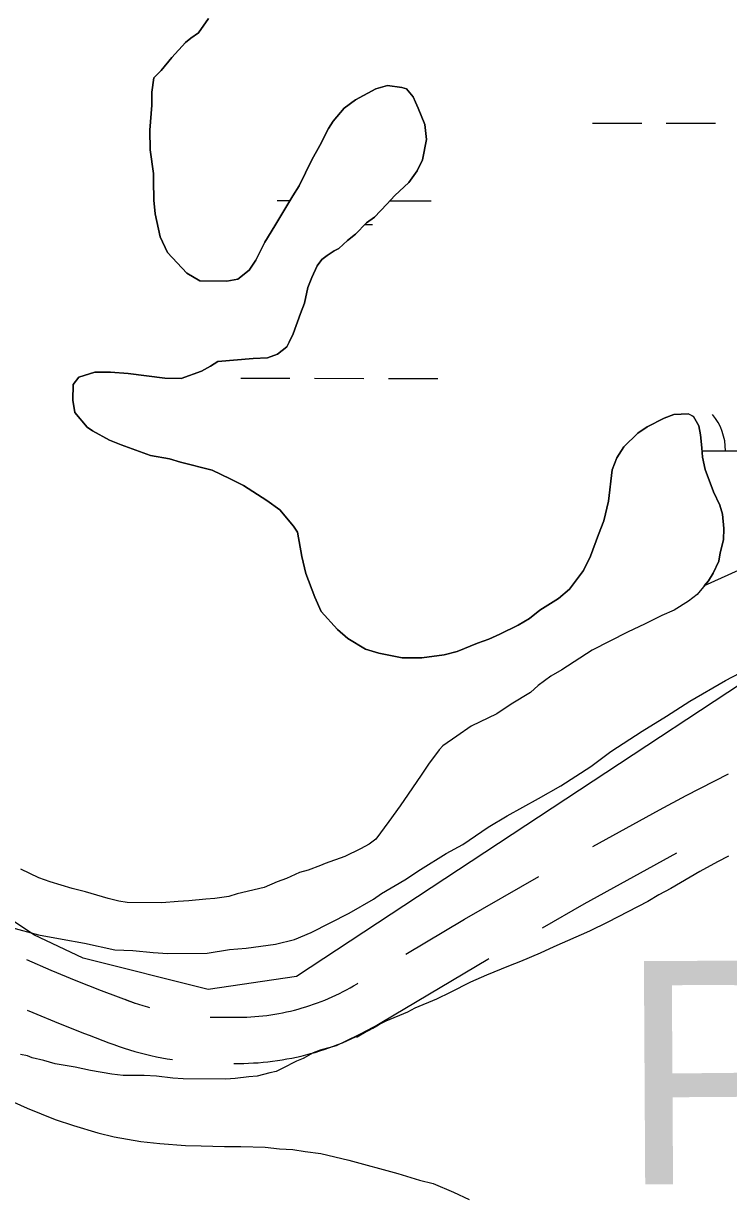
# Model space of a CAD drawing. Extents: x 3180038 to 3217926, y 922069 to 947485.
# Drawn here: x 3197668 to 3198125, y 928288 to 929052 of the extents above; entities that cross this region are included whole.
import ezdxf

# ---------------------------------------------------------------- set-up
doc = ezdxf.new("R2010")
doc.units = 0
for name, color, linetype in [('V-ROAD-CNTR', 7, 'Continuous'), ('V-SITE-VEGE', 7, 'Continuous'), ('V-TOPO-GNAM-IDEN', 7, 'Continuous'), ('V-TOPO-SHOR', 7, 'Continuous'), ('V-WETL-SWMP', 7, 'Continuous')]:
    doc.layers.add(name, color=color, linetype=linetype)

msp = doc.modelspace()

# ---------------------------------------------------------------- linework, layer by layer
at = {"layer": 'V-ROAD-CNTR'}
for points in [[(3198037.1, 928517.52), (3198080.4, 928541.34), (3198097.76, 928550.64), (3198125.21, 928564.8)], [(3198004.4, 928464.68), (3198031.49, 928480.2), (3198091.75, 928513.34)], [(3197915.8, 928447.64), (3197953.77, 928470.26), (3198002.2, 928497.99)], [(3197669.38, 928444.22), (3197685.26, 928437.29), (3197701.57, 928430.51), (3197718.02, 928424), (3197740.07, 928415.67), (3197740.07, 928415.55), (3197733.51, 928418.11), (3197736.38, 928417.04), (3197739.27, 928416.03), (3197742.17, 928415.07), (3197745.1, 928414.15), (3197748.04, 928413.29), (3197749.26, 928412.96)], [(3197884.17, 928393.41), (3197884.17, 928393.87), (3197968.91, 928444.36), (3197969.69, 928444.8)], [(3197788.69, 928406.77), (3197790.32, 928406.71), (3197793.39, 928406.63), (3197796.46, 928406.62), (3197799.55, 928406.65), (3197801.6, 928406.7), (3197804.68, 928406.64), (3197807.28, 928406.63), (3197809.88, 928406.67), (3197812.49, 928406.75), (3197815.1, 928406.88), (3197817.69, 928407.05), (3197820.29, 928407.27), (3197822.89, 928407.53), (3197825.47, 928407.84), (3197828.05, 928408.2), (3197830.63, 928408.6), (3197833.2, 928409.04), (3197835.76, 928409.53), (3197838.31, 928410.06), (3197840.86, 928410.64), (3197843.38, 928411.26), (3197845.9, 928411.93), (3197848.41, 928412.64), (3197850.91, 928413.39), (3197853.39, 928414.19), (3197855.85, 928415.03), (3197858.31, 928415.91), (3197860.74, 928416.84), (3197863.16, 928417.81), (3197865.56, 928418.82), (3197867.95, 928419.87), (3197870.32, 928420.97), (3197872.67, 928422.1), (3197874.99, 928423.27), (3197877.29, 928424.49), (3197879.57, 928425.74), (3197881.84, 928427.04), (3197884.08, 928428.38), (3197884.59, 928428.7)], [(3197670, 928411.22), (3197673.49, 928409.69), (3197690.3, 928402.71), (3197707.2, 928396.02), (3197710.07, 928394.94), (3197710.07, 928395.06), (3197722.82, 928390.07), (3197726.19, 928388.83), (3197729.58, 928387.64), (3197732.98, 928386.51), (3197736.41, 928385.44), (3197739.85, 928384.43), (3197743.31, 928383.48), (3197746.78, 928382.59), (3197750.28, 928381.76), (3197753.78, 928380.99), (3197757.3, 928380.29), (3197760.83, 928379.64), (3197764.24, 928379.08)], [(3197804.11, 928376.64), (3197804.31, 928376.64), (3197807.44, 928376.63), (3197810.58, 928376.67), (3197813.7, 928376.77), (3197816.82, 928376.93), (3197819.95, 928377.13), (3197823.07, 928377.4), (3197826.18, 928377.71), (3197829.29, 928378.08), (3197832.4, 928378.51), (3197835.48, 928378.99), (3197838.57, 928379.52), (3197841.65, 928380.11), (3197844.71, 928380.75), (3197847.76, 928381.44), (3197850.8, 928382.19), (3197853.83, 928382.99), (3197856.84, 928383.84), (3197859.83, 928384.75), (3197862.81, 928385.71), (3197865.78, 928386.72), (3197868.72, 928387.78), (3197871.64, 928388.89), (3197874.56, 928390.05), (3197877.44, 928391.27), (3197880.3, 928392.53), (3197883.14, 928393.84), (3197885.96, 928395.2), (3197888.75, 928396.62), (3197891.52, 928398.08), (3197894.27, 928399.59), (3197896.98, 928401.14), (3197899.36, 928402.56)]]:
    msp.add_lwpolyline(points, dxfattribs=at)
at = {"layer": 'V-SITE-VEGE'}
for p, q in [((3197787.67, 929055.2), (3197781.25, 929045.88)), ((3197776.12, 929042.51), (3197772.71, 929039.55)), ((3197781.25, 929045.88), (3197776.12, 929042.51)), ((3197772.71, 929039.55), (3197763.73, 929029.82)), ((3197763.73, 929029.82), (3197756.88, 929021.35)), ((3197756.88, 929021.35), (3197752.18, 929016.7)), ((3197752.18, 929016.7), (3197750.85, 929007.36)), ((3197896.26, 929009.56), (3197903.92, 929011.64)), ((3197903.92, 929011.64), (3197913.27, 929010.31)), ((3197750.85, 929007.36), (3197750.81, 928998.85)), ((3197883.04, 929002.4), (3197896.26, 929009.56)), ((3197913.27, 929010.31), (3197916.24, 929009.45)), ((3197916.24, 929009.45), (3197920.46, 929004.32)), ((3197920.46, 929004.32), (3197922.15, 929000.91)), ((3197750.81, 928998.85), (3197749.45, 928982.71)), ((3197868.51, 928988.45), (3197875.79, 928996.91)), ((3197875.79, 928996.91), (3197883.04, 929002.4)), ((3197922.15, 929000.91), (3197923.83, 928997.08)), ((3197923.83, 928997.08), (3197928.02, 928986.43)), ((3197865.51, 928983.79), (3197868.51, 928988.45)), ((3197749.45, 928982.71), (3197749.8, 928969.95)), ((3197859.93, 928972.76), (3197865.51, 928983.79)), ((3197928.02, 928986.43), (3197929.24, 928976.64)), ((3197854.78, 928963.44), (3197859.93, 928972.76)), ((3197929.24, 928976.64), (3197926.62, 928963.48)), ((3197749.8, 928969.95), (3197751.85, 928954.64)), ((3197846.61, 928946.48), (3197854.78, 928963.44)), ((3197926.62, 928963.48), (3197923.18, 928956.27)), ((3197751.85, 928954.64), (3197751.82, 928949.96)), ((3197751.82, 928949.96), (3197752.18, 928937.2)), ((3197923.18, 928956.27), (3197917.62, 928948.65)), ((3197842.32, 928940.12), (3197846.61, 928946.48)), ((3197917.62, 928948.65), (3197908.64, 928940.19)), ((3197752.18, 928937.2), (3197752.98, 928928.27)), ((3197830.74, 928920.63), (3197842.32, 928940.12)), ((3197903.51, 928934.69), (3197895.39, 928926.24)), ((3197908.64, 928940.19), (3197903.51, 928934.69)), ((3197752.98, 928928.27), (3197756.3, 928913.37)), ((3197824.31, 928910.03), (3197830.74, 928920.63)), ((3197890.27, 928922.44), (3197883, 928915.25)), ((3197895.39, 928926.24), (3197890.27, 928922.44)), ((3197756.3, 928913.37), (3197760.93, 928903.15)), ((3197883, 928915.25), (3197877.88, 928911.03)), ((3197818.29, 928898.16), (3197824.31, 928910.03)), ((3197869.34, 928904.27), (3197864.65, 928901.32)), ((3197872.33, 928905.95), (3197869.34, 928904.27)), ((3197877.88, 928911.03), (3197872.33, 928905.95)), ((3197760.93, 928903.15), (3197773.61, 928889.9)), ((3197814.01, 928891.81), (3197818.29, 928898.16)), ((3197861.24, 928898.78), (3197858.23, 928894.55)), ((3197864.65, 928901.32), (3197861.24, 928898.78)), ((3197773.61, 928889.9), (3197782.08, 928884.75)), ((3197806.75, 928885.9), (3197814.01, 928891.81)), ((3197858.23, 928894.55), (3197854.79, 928886.92)), ((3197782.08, 928884.75), (3197799.51, 928884.66)), ((3197799.51, 928884.66), (3197806.75, 928885.9)), ((3197854.79, 928886.92), (3197852.21, 928880.55)), ((3197852.21, 928880.55), (3197850.03, 928870.36)), ((3197850.03, 928870.36), (3197847.44, 928863.57)), ((3197847.44, 928863.57), (3197842.69, 928850.42)), ((3197842.69, 928850.42), (3197840.11, 928844.91)), ((3197840.11, 928844.91), (3197838.4, 928841.94)), ((3197832.42, 928837.29), (3197826.03, 928834.78)), ((3197838.4, 928841.94), (3197832.42, 928837.29)), ((3197789.02, 928829.45), (3197783.04, 928826.08)), ((3197793.71, 928832.4), (3197789.02, 928829.45)), ((3197816.68, 928834.4), (3197793.71, 928832.4)), ((3197826.03, 928834.78), (3197816.68, 928834.4)), ((3197703.53, 928822.25), (3197699.68, 928817.6)), ((3197713.75, 928825.6), (3197703.53, 928822.25)), ((3197723.95, 928825.55), (3197713.75, 928825.6)), ((3197735.43, 928824.63), (3197723.95, 928825.55)), ((3197759.21, 928821.53), (3197735.43, 928824.63)), ((3197769.84, 928821.47), (3197759.21, 928821.53)), ((3197783.04, 928826.08), (3197769.84, 928821.47)), ((3197699.68, 928817.6), (3197699.62, 928807.39)), ((3197699.62, 928807.39), (3197700.85, 928799.31)), ((3197700.85, 928799.31), (3197708.88, 928789.91)), ((3198083.45, 928795.57), (3198089.84, 928798.08)), ((3198089.84, 928798.08), (3198099.2, 928798.46)), ((3198099.2, 928798.46), (3198102.59, 928796.74)), ((3198102.59, 928796.74), (3198105.96, 928790.77)), ((3197708.88, 928789.91), (3197712.27, 928787.35)), ((3198066.39, 928785.88), (3198072.37, 928790.1)), ((3198072.37, 928790.1), (3198083.45, 928795.57)), ((3198105.96, 928790.77), (3198107.2, 928784.81)), ((3197712.27, 928787.35), (3197723.29, 928781.34)), ((3198057.42, 928777), (3198066.39, 928785.88)), ((3198107.2, 928784.81), (3198108, 928776.31)), ((3197723.29, 928781.34), (3197730.93, 928778.32)), ((3197730.93, 928778.32), (3197750.02, 928771.41)), ((3198052.7, 928769.8), (3198057.42, 928777)), ((3198108, 928776.31), (3198108.4, 928770.35)), ((3197750.02, 928771.41), (3197762.34, 928769.22)), ((3197762.34, 928769.22), (3197769.55, 928767.06)), ((3197769.55, 928767.06), (3197789.93, 928761.85)), ((3198049.68, 928762.16), (3198052.7, 928769.8)), ((3198108.4, 928770.35), (3198110.05, 928762.26)), ((3197789.93, 928761.85), (3197801.81, 928756.26)), ((3198047.45, 928741.77), (3198049.68, 928762.16)), ((3198110.05, 928762.26), (3198115.5, 928747.78)), ((3197801.81, 928756.26), (3197810.28, 928751.96)), ((3197810.28, 928751.96), (3197825.54, 928742.1)), ((3198115.5, 928747.78), (3198119.71, 928739.26)), ((3197825.54, 928742.1), (3197834.01, 928736.11)), ((3197834.01, 928736.11), (3197842.88, 928725.43)), ((3198044.41, 928729.03), (3198047.45, 928741.77)), ((3198119.71, 928739.26), (3198121.38, 928733.3)), ((3198040.96, 928720.12), (3198044.41, 928729.03)), ((3198121.38, 928733.3), (3198122.18, 928723.94)), ((3197842.88, 928725.43), (3197845.41, 928721.59)), ((3197845.41, 928721.59), (3197848.3, 928705.85)), ((3198122.18, 928723.94), (3198122.14, 928716.71)), ((3198035.78, 928706.12), (3198040.96, 928720.12)), ((3198122.14, 928716.71), (3198119.97, 928708.22)), ((3197848.3, 928705.85), (3197850.79, 928694.78)), ((3198031.06, 928696.79), (3198035.78, 928706.12)), ((3198119.97, 928708.22), (3198119.09, 928702.7)), ((3198119.09, 928702.7), (3198115.22, 928695.07)), ((3197850.79, 928694.78), (3197856.66, 928679.44)), ((3198022.06, 928684.51), (3198031.06, 928696.79)), ((3198112.22, 928689.98), (3198104.94, 928681.09)), ((3198115.22, 928695.07), (3198112.22, 928689.98)), ((3198014.81, 928678.6), (3198022.06, 928684.51)), ((3197856.66, 928679.44), (3197860.86, 928670.07)), ((3198002.86, 928671.01), (3198014.81, 928678.6)), ((3198099.4, 928676.87), (3198090.01, 928670.97)), ((3198104.94, 928681.09), (3198099.4, 928676.87)), ((3197860.86, 928670.07), (3197871.43, 928658.53)), ((3197996.03, 928665.52), (3198002.86, 928671.01)), ((3198081.92, 928667.61), (3198071.26, 928662.14)), ((3198090.01, 928670.97), (3198081.92, 928667.61)), ((3197976.84, 928655.42), (3197988.78, 928661.31)), ((3197988.78, 928661.31), (3197996.03, 928665.52)), ((3198071.26, 928662.14), (3198059.75, 928656.68)), ((3197871.43, 928658.53), (3197878.2, 928652.54)), ((3197878.2, 928652.54), (3197889.64, 928645.68)), ((3197962.36, 928649.54), (3197969.6, 928652.06)), ((3197969.6, 928652.06), (3197976.84, 928655.42)), ((3198059.75, 928656.68), (3198036.73, 928644.9)), ((3197889.64, 928645.68), (3197898.13, 928643.09)), ((3197940.64, 928642.01), (3197949.15, 928644.09)), ((3197949.15, 928644.09), (3197962.36, 928649.54)), ((3198036.73, 928644.9), (3198017.1, 928632.25)), ((3198123.37, 928625.24), (3198159.57, 928644.64)), ((3197898.13, 928643.09), (3197913.42, 928640.03)), ((3197913.42, 928640.03), (3197926.17, 928639.96)), ((3197926.17, 928639.96), (3197940.64, 928642.01)), ((3198017.1, 928632.25), (3198009.86, 928628.04)), ((3198001.75, 928622.13), (3197996.62, 928617.48)), ((3198009.86, 928628.04), (3198001.75, 928622.13)), ((3198100.22, 928611.84), (3198123.37, 928625.24)), ((3197996.62, 928617.48), (3197984.25, 928609.89)), ((3197984.25, 928609.89), (3197974.87, 928603.56)), ((3198085.04, 928602.17), (3198100.22, 928611.84)), ((3197974.87, 928603.56), (3197958.24, 928595.57)), ((3198069.12, 928592.5), (3198085.04, 928602.17)), ((3197958.24, 928595.57), (3197948.86, 928589.25)), ((3198048.88, 928579.13), (3198069.12, 928592.5)), ((3197939.9, 928582.92), (3197937.33, 928580.38)), ((3197948.86, 928589.25), (3197939.9, 928582.92)), ((3197937.33, 928580.38), (3197930.48, 928571.07)), ((3198035.89, 928569.5), (3198048.88, 928579.13)), ((3197930.48, 928571.07), (3197925.76, 928563.86)), ((3198016.37, 928556.86), (3198035.89, 928569.5)), ((3197925.76, 928563.86), (3197917.2, 928551.58)), ((3198001.89, 928548.67), (3198016.37, 928556.86)), ((3197917.2, 928551.58), (3197912.05, 928543.96)), ((3197981.63, 928537.49), (3198001.89, 928548.67)), ((3197912.05, 928543.96), (3197904.77, 928533.79)), ((3197969.33, 928530.04), (3197981.63, 928537.49)), ((3197904.77, 928533.79), (3197896.21, 928522.36)), ((3197952.71, 928518.91), (3197969.33, 928530.04)), ((3197896.21, 928522.36), (3197891.94, 928518.98)), ((3197886.4, 928516.04), (3197876.17, 928510.99)), ((3197891.94, 928518.98), (3197886.4, 928516.04)), ((3197941.85, 928512.94), (3197952.71, 928518.91)), ((3197876.17, 928510.99), (3197863.39, 928506.38)), ((3197925.22, 928502.53), (3197941.85, 928512.94)), ((3198118.07, 928507.53), (3198106.56, 928501.22)), ((3198125.32, 928511.32), (3198118.07, 928507.53)), ((3197677.56, 928497.17), (3197665.68, 928502.76)), ((3197846.78, 928500.52), (3197838.25, 928496.74)), ((3197852.31, 928502.19), (3197846.78, 928500.52)), ((3197860.41, 928505.12), (3197852.31, 928502.19)), ((3197863.39, 928506.38), (3197860.41, 928505.12)), ((3197915.1, 928495.85), (3197925.22, 928502.53)), ((3198106.56, 928501.22), (3198087.8, 928490.27)), ((3197684.77, 928494.58), (3197677.56, 928497.17)), ((3197699.2, 928490.25), (3197684.77, 928494.58)), ((3197832.29, 928494.64), (3197823.77, 928490.86)), ((3197838.25, 928496.74), (3197832.29, 928494.64)), ((3197899.91, 928486.91), (3197915.1, 928495.85)), ((3197707.69, 928488.08), (3197699.2, 928490.25)), ((3197722.55, 928483.75), (3197707.69, 928488.08)), ((3197729.34, 928482.01), (3197722.55, 928483.75)), ((3197791.85, 928483.8), (3197785.89, 928483.41)), ((3197800.78, 928485.03), (3197791.85, 928483.8)), ((3197806.32, 928486.7), (3197800.78, 928485.03)), ((3197823.77, 928490.86), (3197806.32, 928486.7)), ((3197894.85, 928483.2), (3197899.91, 928486.91)), ((3198080.12, 928486.06), (3198072.87, 928481.84)), ((3198087.8, 928490.27), (3198080.12, 928486.06)), ((3197734.87, 928481.13), (3197729.34, 928482.01)), ((3197757.4, 928481.01), (3197734.87, 928481.13)), ((3197768.03, 928481.81), (3197757.4, 928481.01)), ((3197774.83, 928482.2), (3197768.03, 928481.81)), ((3197785.89, 928483.41), (3197774.83, 928482.2)), ((3197878.93, 928474.26), (3197894.85, 928483.2)), ((3198072.87, 928481.84), (3198046.87, 928468.38)), ((3197854.31, 928461.56), (3197878.93, 928474.26)), ((3198046.87, 928468.38), (3198034.93, 928462.49)), ((3197659.69, 928464.97), (3197677.24, 928460.09)), ((3197843.43, 928457.06), (3197854.31, 928461.56)), ((3198034.93, 928462.49), (3198011.92, 928452.41)), ((3197677.24, 928460.09), (3197692.58, 928457.37)), ((3197692.58, 928457.37), (3197707.19, 928454.63)), ((3197707.19, 928454.63), (3197726.92, 928450.51)), ((3197812.17, 928451.57), (3197831.09, 928453.99)), ((3197831.09, 928453.99), (3197843.43, 928457.06)), ((3197726.92, 928450.51), (3197738.58, 928449.92)), ((3197738.58, 928449.92), (3197751.72, 928448.63)), ((3197751.72, 928448.63), (3197761.2, 928448.02)), ((3197761.2, 928448.02), (3197786.7, 928448.33)), ((3197786.7, 928448.33), (3197801.25, 928450.7)), ((3197801.25, 928450.7), (3197812.17, 928451.57)), ((3198002.97, 928448.21), (3197990.19, 928442.75)), ((3198011.92, 928452.41), (3198002.97, 928448.21)), ((3197982.52, 928439.81), (3197968.04, 928433.94)), ((3197990.19, 928442.75), (3197982.52, 928439.81)), ((3197968.04, 928433.94), (3197957.81, 928429.32)), ((3197944.59, 928422.59), (3197935.64, 928418.38)), ((3197957.81, 928429.32), (3197944.59, 928422.59)), ((3197935.64, 928418.38), (3197921.58, 928412.5)), ((3197916.89, 928409.98), (3197902.83, 928404.1)), ((3197921.58, 928412.5), (3197916.89, 928409.98)), ((3197894.31, 928399.9), (3197886.21, 928395.69)), ((3197902.83, 928404.1), (3197894.31, 928399.9)), ((3197886.21, 928395.69), (3197875.98, 928390.64)), ((3197860.22, 928385.2), (3197855.53, 928383.52)), ((3197870.44, 928388.12), (3197860.22, 928385.2)), ((3197875.98, 928390.64), (3197870.44, 928388.12)), ((3197670.17, 928381.54), (3197665.49, 928382.41)), ((3197673.13, 928380.25), (3197670.17, 928381.54)), ((3197680.78, 928378.51), (3197673.13, 928380.25)), ((3197687.99, 928376.34), (3197680.78, 928378.51)), ((3197844.87, 928378.05), (3197835.5, 928373.43)), ((3197849.13, 928379.73), (3197844.87, 928378.05)), ((3197855.53, 928383.52), (3197849.13, 928379.73)), ((3197701.16, 928374.15), (3197687.99, 928376.34)), ((3197710.93, 928371.97), (3197701.16, 928374.15)), ((3197724.94, 928369.77), (3197710.93, 928371.97)), ((3197732.17, 928368.88), (3197724.94, 928369.77)), ((3197827.41, 928370.5), (3197819.31, 928368.41)), ((3197831.66, 928371.32), (3197827.41, 928370.5)), ((3197835.5, 928373.43), (3197831.66, 928371.32)), ((3197745.77, 928368.81), (3197732.17, 928368.88)), ((3197753.85, 928368.34), (3197745.77, 928368.81)), ((3197764.47, 928367), (3197753.85, 928368.34)), ((3197771.27, 928366.54), (3197764.47, 928367)), ((3197798.9, 928366.4), (3197771.27, 928366.54)), ((3197804.85, 928366.79), (3197798.9, 928366.4)), ((3197813.79, 928368.02), (3197804.85, 928366.79)), ((3197819.31, 928368.41), (3197813.79, 928368.02)), ((3197649.5, 928356.67), (3197669.86, 928347.63)), ((3197669.86, 928347.63), (3197688.1, 928340.31)), ((3197688.1, 928340.31), (3197699.98, 928336.42)), ((3197699.98, 928336.42), (3197715.68, 928331.66)), ((3197715.68, 928331.66), (3197726.3, 928329.05)), ((3197726.3, 928329.05), (3197743.71, 928325.99)), ((3197743.71, 928325.99), (3197756.03, 928324.64)), ((3197756.03, 928324.64), (3197772.61, 928323.28)), ((3197772.61, 928323.28), (3197782.81, 928323.23)), ((3197782.81, 928323.23), (3197798.11, 928322.72)), ((3197798.11, 928322.72), (3197808.74, 928322.66)), ((3197808.74, 928322.66), (3197824.46, 928322.15)), ((3197824.46, 928322.15), (3197833.81, 928321.25)), ((3197833.81, 928321.25), (3197842.31, 928320.78)), ((3197842.31, 928320.78), (3197850.39, 928319.46)), ((3197850.39, 928319.46), (3197860.58, 928318.13)), ((3197860.58, 928318.13), (3197878.84, 928313.79)), ((3197878.84, 928313.79), (3197910.68, 928305.11)), ((3197910.68, 928305.11), (3197924.68, 928300.79)), ((3197924.68, 928300.79), (3197933.6, 928298.61)), ((3197933.6, 928298.61), (3197946.75, 928293.01)), ((3197946.75, 928293.01), (3197956.92, 928288.29))]:
    msp.add_line(p, q, dxfattribs=at)
at = {"layer": 'V-TOPO-SHOR'}
msp.add_lwpolyline([(3198697.78, 928970.2), (3198334.65, 928755.7), (3197844.85, 928433.11), (3197787.42, 928424.67), (3197706.35, 928444.93), (3197674.26, 928460.13), (3197623.59, 928493.91), (3197583.06, 928539.52), (3197507.05, 928630.72), (3197481.72, 928781.04), (3197473.27, 928863.8), (3197460.61, 928920.8), (3197406.56, 928981.6), (3197376.16, 929005.25), (3197332.24, 929022.14), (3197268.06, 929039.03), (3197210.64, 929045.79)], dxfattribs=at)
at = {"layer": 'V-WETL-SWMP'}
for p, q in [((3198036.91, 928987.32), (3198068.91, 928987.25)), ((3198084.91, 928987.21), (3198116.91, 928987.14)), ((3197832.21, 928937.04), (3197840.48, 928937.02)), ((3197905.54, 928936.87), (3197932.21, 928936.81)), ((3197889.3, 928921.48), (3197894.17, 928921.47)), ((3197808.54, 928821.66), (3197840.54, 928821.59)), ((3197856.54, 928821.55), (3197888.54, 928821.48)), ((3197904.54, 928821.44), (3197936.54, 928821.37)), ((3198108.12, 928774.55), (3198193.28, 928774.36))]:
    msp.add_line(p, q, dxfattribs=at)
for points in [[(3197928.02, 928986.43), (3197923.83, 928997.08), (3197922.15, 929000.91), (3197920.46, 929004.32), (3197916.24, 929009.45), (3197913.27, 929010.31), (3197903.92, 929011.64), (3197896.26, 929009.56), (3197883.04, 929002.4), (3197875.79, 928996.91), (3197868.51, 928988.45), (3197865.51, 928983.79), (3197859.93, 928972.76), (3197854.78, 928963.44), (3197846.61, 928946.48), (3197842.32, 928940.12), (3197830.74, 928920.63), (3197824.31, 928910.03), (3197818.29, 928898.16), (3197814.01, 928891.81), (3197806.75, 928885.9), (3197799.51, 928884.66), (3197782.08, 928884.75), (3197773.61, 928889.9), (3197760.93, 928903.15), (3197756.3, 928913.37), (3197752.98, 928928.27), (3197752.18, 928937.2), (3197751.82, 928949.96), (3197751.85, 928954.64), (3197749.81, 928969.95), (3197749.45, 928982.71), (3197750.81, 928998.85), (3197750.85, 929007.36), (3197752.18, 929016.7), (3197756.88, 929021.35), (3197763.73, 929029.82), (3197772.71, 929039.55), (3197776.12, 929042.51), (3197781.24, 929045.88), (3197787.67, 929055.2)], [(3197903.51, 928934.69), (3197908.64, 928940.19), (3197917.62, 928948.65), (3197923.18, 928956.27), (3197926.62, 928963.48), (3197929.24, 928976.64), (3197928.02, 928986.43)], [(3198575.8, 928897.23), (3198109.53, 928686.69), (3198112.22, 928689.98), (3198115.22, 928695.07), (3198119.09, 928702.7), (3198119.97, 928708.22), (3198122.14, 928716.71), (3198122.18, 928723.94), (3198121.38, 928733.3), (3198119.71, 928739.26), (3198115.5, 928747.78), (3198110.05, 928762.26), (3198108.4, 928770.35), (3198108, 928776.3), (3198107.2, 928784.81), (3198105.96, 928790.77), (3198102.59, 928796.74), (3198099.19, 928798.46), (3198089.84, 928798.08), (3198083.45, 928795.57), (3198072.37, 928790.1), (3198066.39, 928785.88), (3198057.42, 928777), (3198052.7, 928769.8), (3198049.69, 928762.16), (3198047.45, 928741.77), (3198044.41, 928729.03), (3198040.96, 928720.12), (3198035.78, 928706.12), (3198031.06, 928696.79), (3198022.06, 928684.51), (3198014.8, 928678.6), (3198002.86, 928671.01), (3197996.03, 928665.52), (3197988.78, 928661.31), (3197976.84, 928655.42), (3197969.6, 928652.06), (3197962.36, 928649.54), (3197949.15, 928644.09), (3197940.64, 928642.01), (3197926.17, 928639.96), (3197913.42, 928640.03), (3197898.13, 928643.09), (3197889.64, 928645.68), (3197878.2, 928652.54), (3197871.43, 928658.53), (3197860.86, 928670.07), (3197856.66, 928679.44), (3197850.79, 928694.78), (3197848.3, 928705.85), (3197845.41, 928721.59), (3197842.88, 928725.43), (3197834.01, 928736.11), (3197825.54, 928742.1), (3197810.28, 928751.96), (3197801.8, 928756.26), (3197789.93, 928761.85), (3197769.55, 928767.06), (3197762.34, 928769.22), (3197750.02, 928771.41), (3197730.93, 928778.32), (3197723.29, 928781.34), (3197712.27, 928787.35), (3197708.88, 928789.91), (3197700.85, 928799.31), (3197699.62, 928807.39), (3197699.68, 928817.6), (3197703.53, 928822.25), (3197713.75, 928825.6), (3197723.95, 928825.55), (3197735.42, 928824.63), (3197759.21, 928821.53), (3197769.84, 928821.47), (3197783.05, 928826.08), (3197789.02, 928829.45), (3197793.71, 928832.4), (3197816.68, 928834.4), (3197826.03, 928834.78), (3197832.42, 928837.29), (3197838.4, 928841.94), (3197840.11, 928844.91), (3197842.69, 928850.42), (3197847.44, 928863.57), (3197850.03, 928870.36), (3197852.21, 928880.55), (3197854.79, 928886.92), (3197858.23, 928894.55), (3197861.23, 928898.78), (3197864.65, 928901.32), (3197869.34, 928904.27), (3197872.33, 928905.95), (3197877.88, 928911.02), (3197883, 928915.25), (3197890.27, 928922.44), (3197895.39, 928926.24), (3197903.51, 928934.69)]]:
    msp.add_lwpolyline(points, dxfattribs=at)
msp.add_arc((3198088.04, 928775.07), 35.25, 359.09901, 40.64267, dxfattribs=at)

# ---------------------------------------------------------------- texts
at = {"layer": 'V-TOPO-GNAM-IDEN'}
msp.add_text('Point Breeze', height=144.9997, rotation=0.3326, dxfattribs=at).set_placement((3198055.29, 928297.97))

doc.saveas('drawing.dxf')
